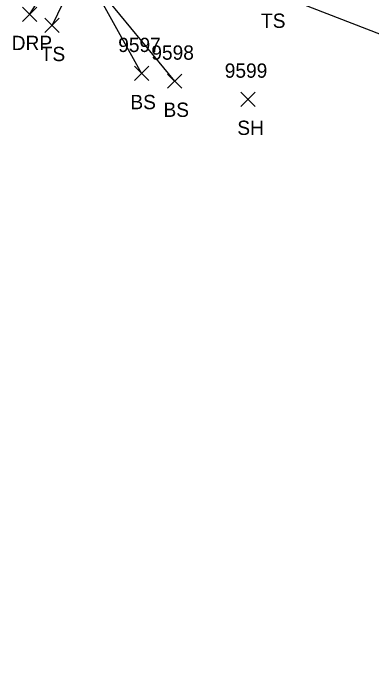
# Model space of a CAD drawing. Extents: x 1611797 to 1633212, y 298978 to 305475.
# Drawn here: x 1630277.7 to 1630327.8, y 304765.7 to 304858.4 of the extents above; entities that cross this region are included whole.
import ezdxf

# ---------------------------------------------------------------- set-up
doc = ezdxf.new("R2010")
doc.units = 0
for name, color, linetype in [('L_A', 7, 'Continuous'), ('L_I', 7, 'Continuous'), ('L_TIC', 7, 'Continuous'), ('LELB', 7, 'Continuous'), ('R_A', 7, 'Continuous'), ('R_TIC', 7, 'Continuous'), ('RDP', 7, 'Continuous')]:
    doc.layers.add(name, color=color, linetype=linetype)

msp = doc.modelspace()

# ---------------------------------------------------------------- linework, layer by layer
at = {"layer": 'L_TIC'}
for points in [[(1630282.134, 304855.734), (1630284.134, 304857.734)], [(1630284.134, 304855.734), (1630282.134, 304857.734)], [(1630294.637, 304849.007), (1630296.637, 304851.007)], [(1630296.637, 304849.007), (1630294.637, 304851.007)], [(1630299.263, 304847.93), (1630301.263, 304849.93)], [(1630301.263, 304847.93), (1630299.263, 304849.93)], [(1630309.538, 304845.406), (1630311.538, 304847.406)], [(1630311.538, 304845.406), (1630309.538, 304847.406)]]:
    msp.add_lwpolyline(points, dxfattribs=at)
at = {"layer": 'LELB'}
for points in [[(1630283.134, 304856.734), (1630287.057, 304864.833), (1630290.093, 304865.905), (1630313.934, 304861.387), (1630345.8, 304849.025), (1630385.502, 304836.815), (1630410.797, 304827.255), (1630425.616, 304822.751), (1630464.806, 304809.516), (1630502.135, 304797.788), (1630544.319, 304784.808), (1630580.356, 304775.871), (1630595.973, 304768.85), (1630594.671, 304765.737)], [(1630287.956, 304863.917), (1630300.263, 304848.93)], [(1630287.956, 304863.917), (1630295.637, 304850.007)]]:
    msp.add_lwpolyline(points, dxfattribs=at)
at = {"layer": 'R_TIC'}
for points in [[(1630278.993, 304857.28), (1630280.993, 304859.28)], [(1630280.993, 304857.28), (1630278.993, 304859.28)]]:
    msp.add_lwpolyline(points, dxfattribs=at)
at = {"layer": 'RDP'}
msp.add_lwpolyline([(1630279.993, 304858.28), (1630285.185, 304866.432), (1630289.932, 304869.526), (1630294.405, 304871.442)], dxfattribs=at)

# ---------------------------------------------------------------- texts
at = {"layer": 'L_A'}
for s, p in [('TS', (1630312.343, 304856.387)), ('TS', (1630281.543, 304851.734)), ('BS', (1630294.078, 304845.007)), ('BS', (1630298.704, 304843.93)), ('SH', (1630309.026, 304841.406))]:
    msp.add_text(s, height=2, dxfattribs=at).set_placement(p)
at = {"layer": 'L_I'}
for s, p in [('9597', (1630292.377, 304853.007)), ('9598', (1630297.003, 304851.93)), ('9599', (1630307.27, 304849.406))]:
    msp.add_text(s, height=2, dxfattribs=at).set_placement(p)
at = {"layer": 'R_A'}
msp.add_text('DRP', height=2, dxfattribs=at).set_placement((1630277.482, 304853.28))

doc.saveas('drawing.dxf')
